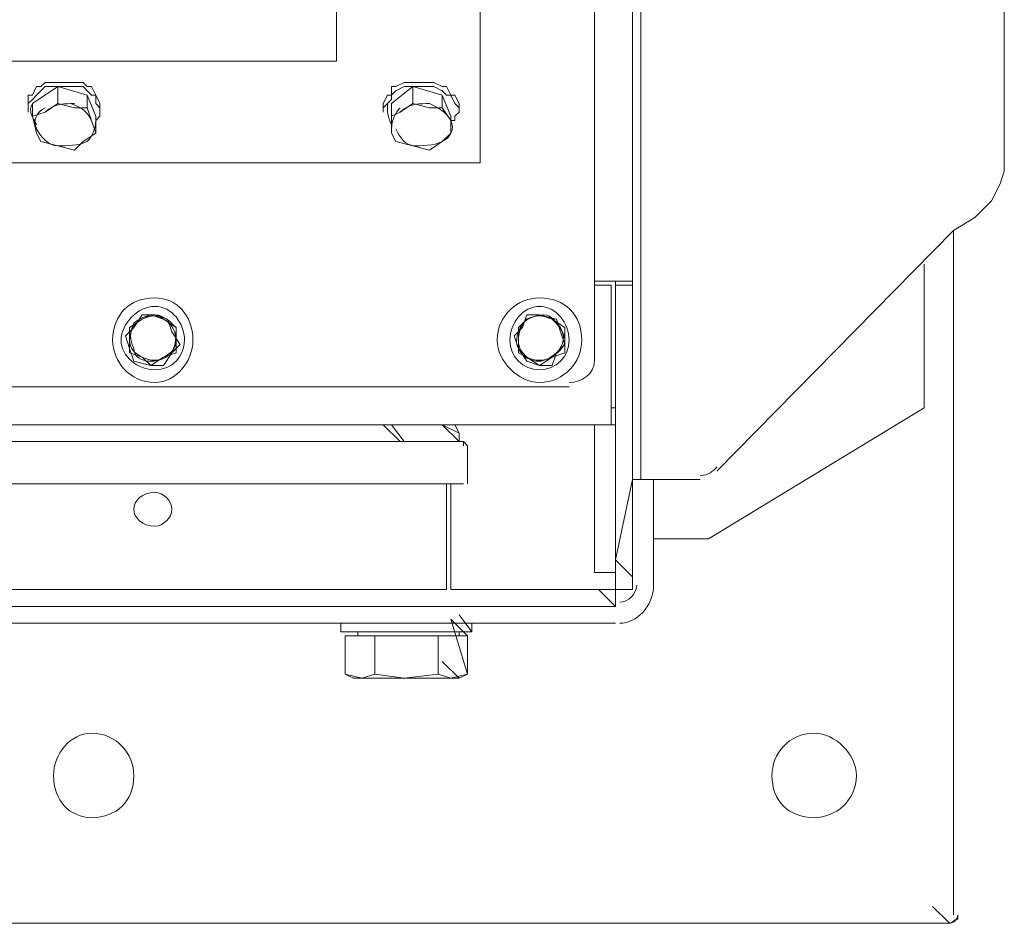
# Model space of a CAD drawing. Header units: millimetres. Extents: x -300186 to 535068, y -28581 to 763298.
# Tile 312 of 405: x 13449 to 13724, y 327925 to 328177. Entities that reach past the tile are written whole.
import ezdxf

# ---------------------------------------------------------------- set-up
doc = ezdxf.new("R2010")
doc.units = ezdxf.units.MM
doc.header["$LTSCALE"] = 10
doc.layers.add('koty', color=6, linetype='Continuous', lineweight=9)
doc.layers.add('NS_tenka', color=252, linetype='Continuous', lineweight=18)
doc.layers.add('popisky', color=6, linetype='Continuous')

# ---------------------------------------------------------------- blocks, each defined once
blk = doc.blocks.new('A$C12ac11e3')
at = {"layer": 'NS_tenka'}
for p, q in [((64.67, 3786.46), (64.67, 5357.31)), ((54.06, 3764.07), (54.06, 4814.05)), ((54.06, 3764.07), (54.06, 4814.05)), ((67.03, 3731.07), (67.03, 4789.31)), ((168.37, 4704.46), (168.37, 3817.1)), ((22.25, 3819.46), (22.25, 4284.94)), ((-17.82, 3847.74), (-17.82, 4256.65)), ((-869.83, 3847.74), (-17.82, 3847.74)), ((-17.82, 3847.74), (-869.83, 3847.74)), ((-100.31, 3840.67), (-99.13, 3841.85)), ((-99.13, 3841.85), (-96.77, 3841.85)), ((-96.77, 3841.85), (-95.6, 3841.85)), ((-95.6, 3841.85), (-93.24, 3841.85)), ((-93.24, 3841.85), (-90.88, 3841.85)), ((-90.88, 3841.85), (-88.53, 3841.85)), ((-88.53, 3841.85), (-87.35, 3840.67)), ((-1.32, 3840.67), (1.04, 3841.85)), ((1.04, 3841.85), (3.39, 3841.85)), ((3.39, 3841.85), (4.57, 3841.85)), ((4.57, 3841.85), (6.93, 3841.85)), ((6.93, 3841.85), (8.11, 3841.85)), ((8.11, 3841.85), (9.28, 3841.85)), ((9.28, 3841.85), (11.64, 3840.67)), ((-102.67, 3835.96), (-95.6, 3840.67)), ((-102.67, 3838.31), (-101.49, 3840.67)), ((-101.49, 3840.67), (-100.31, 3840.67)), ((-101.49, 3838.31), (-100.31, 3839.49)), ((-100.31, 3839.49), (-99.13, 3840.67)), ((-99.13, 3840.67), (-96.77, 3840.67)), ((-96.77, 3840.67), (-95.6, 3840.67)), ((-95.6, 3840.67), (-95.6, 3835.96)), ((-95.6, 3840.67), (-87.35, 3838.31)), ((-95.6, 3840.67), (-93.24, 3840.67)), ((-93.24, 3840.67), (-90.88, 3840.67)), ((-90.88, 3840.67), (-88.53, 3840.67)), ((-88.53, 3840.67), (-87.35, 3839.49)), ((-87.35, 3840.67), (-86.17, 3840.67)), ((-87.35, 3839.49), (-86.17, 3838.31)), ((-86.17, 3840.67), (-84.99, 3838.31)), ((-2.5, 3835.96), (3.39, 3840.67)), ((-2.5, 3838.31), (-2.5, 3840.67)), ((-2.5, 3840.67), (-1.32, 3840.67)), ((-2.5, 3838.31), (-1.32, 3839.49)), ((-1.32, 3839.49), (1.04, 3840.67)), ((1.04, 3840.67), (3.39, 3840.67)), ((3.39, 3840.67), (3.39, 3835.96)), ((3.39, 3840.67), (11.64, 3838.31)), ((3.39, 3840.67), (4.57, 3840.67)), ((4.57, 3840.67), (6.93, 3840.67)), ((6.93, 3840.67), (8.11, 3840.67)), ((8.11, 3840.67), (9.28, 3840.67)), ((9.28, 3840.67), (11.64, 3839.49)), ((11.64, 3840.67), (12.82, 3840.67)), ((11.64, 3839.49), (12.82, 3838.31)), ((12.82, 3840.67), (14, 3838.31)), ((-103.85, 3835.96), (-103.85, 3838.31)), ((-103.85, 3838.31), (-102.67, 3838.31)), ((-103.85, 3835.96), (-102.67, 3837.13)), ((-103.85, 3835.96), (-103.85, 3833.6)), ((-103.85, 3834.78), (-103.85, 3835.96)), ((-103.85, 3835.96), (-103.85, 3835.96)), ((-102.67, 3837.13), (-101.49, 3838.31)), ((-102.67, 3832.42), (-102.67, 3835.96)), ((-95.6, 3835.96), (-99.13, 3833.6)), ((-90.88, 3834.78), (-95.6, 3835.96)), ((-95.6, 3835.96), (-95.6, 3835.96)), ((-87.35, 3838.31), (-87.35, 3834.78)), ((-87.35, 3838.31), (-84.99, 3832.42)), ((-86.17, 3838.31), (-84.99, 3838.31)), ((-84.99, 3838.31), (-84.99, 3835.96)), ((-84.99, 3838.31), (-84.99, 3838.31)), ((-84.99, 3838.31), (-83.81, 3835.96)), ((-84.99, 3835.96), (-83.81, 3834.78)), ((-83.81, 3833.6), (-83.81, 3835.96)), ((-83.81, 3835.96), (-83.81, 3835.96)), ((-83.81, 3835.96), (-83.81, 3835.96)), ((-4.86, 3835.96), (-3.68, 3838.31)), ((-4.86, 3835.96), (-4.86, 3833.6)), ((-4.86, 3834.78), (-3.68, 3835.96)), ((-4.86, 3835.96), (-4.86, 3835.96)), ((-3.68, 3838.31), (-2.5, 3838.31)), ((-3.68, 3835.96), (-2.5, 3837.13)), ((-2.5, 3837.13), (-2.5, 3838.31)), ((-2.5, 3832.42), (-2.5, 3835.96)), ((3.39, 3835.96), (-0.14, 3833.6)), ((8.11, 3834.78), (3.39, 3835.96)), ((3.39, 3835.96), (3.39, 3835.96)), ((11.64, 3838.31), (11.64, 3834.78)), ((11.64, 3838.31), (14, 3832.42)), ((12.82, 3838.31), (14, 3838.31)), ((14, 3838.31), (15.18, 3835.96)), ((14, 3838.31), (15.18, 3838.31)), ((15.18, 3838.31), (16.35, 3835.96)), ((15.18, 3835.96), (16.35, 3834.78)), ((16.35, 3833.6), (16.35, 3835.96)), ((16.35, 3835.96), (16.35, 3835.96)), ((16.35, 3835.96), (16.35, 3835.96)), ((-103.85, 3833.6), (-103.85, 3833.6)), ((-99.13, 3833.6), (-102.67, 3832.42)), ((-87.35, 3834.78), (-90.88, 3834.78)), ((-86.17, 3831.24), (-87.35, 3834.78)), ((-87.35, 3834.78), (-87.35, 3834.78)), ((-83.81, 3834.78), (-83.81, 3833.6)), ((-83.81, 3833.6), (-83.81, 3832.42)), ((-4.86, 3833.6), (-4.86, 3833.6)), ((-0.14, 3833.6), (-2.5, 3832.42)), ((11.64, 3834.78), (8.11, 3834.78)), ((14, 3831.24), (11.64, 3834.78)), ((11.64, 3834.78), (11.64, 3834.78)), ((16.35, 3833.6), (15.18, 3832.42)), ((16.35, 3834.78), (16.35, 3833.6)), ((-102.67, 3832.42), (-101.49, 3827.71)), ((-84.99, 3827.71), (-86.17, 3831.24)), ((-84.99, 3832.42), (-84.99, 3827.71)), ((-83.81, 3832.42), (-84.99, 3831.24)), ((-84.99, 3831.24), (-84.99, 3831.24)), ((-2.5, 3832.42), (-2.5, 3827.71)), ((14, 3832.42), (14, 3827.71)), ((14, 3827.71), (14, 3831.24)), ((15.18, 3831.24), (14, 3831.24)), ((15.18, 3832.42), (15.18, 3831.24)), ((-101.49, 3827.71), (-101.49, 3827.71)), ((-101.49, 3827.71), (-100.31, 3825.35)), ((-88.53, 3825.35), (-84.99, 3827.71)), ((-84.99, 3827.71), (-84.99, 3827.71)), ((-2.5, 3827.71), (-2.5, 3827.71)), ((-2.5, 3827.71), (-1.32, 3825.35)), ((11.64, 3825.35), (14, 3827.71)), ((14, 3827.71), (14, 3827.71)), ((-100.31, 3825.35), (-95.6, 3824.17)), ((-90.88, 3822.99), (-88.53, 3825.35)), ((-1.32, 3825.35), (3.39, 3824.17)), ((8.11, 3822.99), (11.64, 3825.35)), ((-95.6, 3824.17), (-90.88, 3822.99)), ((3.39, 3824.17), (8.11, 3822.99)), ((-909.89, 3819.46), (22.25, 3819.46)), ((168.37, 3817.1), (167.19, 3813.56)), ((167.19, 3813.56), (164.84, 3808.85)), ((164.84, 3808.85), (160.12, 3804.14)), ((160.12, 3804.14), (154.23, 3800.6)), ((88.24, 3733.43), (154.23, 3800.6)), ((154.23, 3609.7), (154.23, 3800.6)), ((154.23, 3800.6), (154.23, 3800.6)), ((154.23, 3609.7), (154.23, 3800.6)), ((154.23, 3800.6), (154.23, 3800.6)), ((154.23, 3800.6), (154.23, 3800.6)), ((145.98, 3791.17), (145.98, 3751.11)), ((54.06, 3786.46), (54.06, 3786.46)), ((54.06, 3786.46), (64.67, 3786.46)), ((59.96, 3786.46), (59.96, 3785.28)), ((64.67, 3786.46), (64.67, 3785.28)), ((58.78, 3785.28), (54.06, 3785.28)), ((54.06, 3785.28), (54.06, 3785.28)), ((58.78, 3755.82), (58.78, 3785.28)), ((58.78, 3785.28), (58.78, 3785.28)), ((64.67, 3785.28), (59.96, 3785.28)), ((59.96, 3785.28), (59.96, 3712.22)), ((59.96, 3785.28), (59.96, 3785.28)), ((64.67, 3712.22), (64.67, 3785.28)), ((64.67, 3785.28), (64.67, 3785.28)), ((-72.03, 3775.86), (-75.56, 3773.5)), ((-72.03, 3777.03), (-74.38, 3773.5)), ((-69.67, 3777.03), (-72.03, 3775.86)), ((-68.49, 3777.03), (-72.03, 3777.03)), ((-66.14, 3775.86), (-69.67, 3777.03)), ((-64.96, 3775.86), (-68.49, 3777.03)), ((-62.6, 3773.5), (-66.14, 3775.86)), ((-63.78, 3772.32), (-64.96, 3775.86)), ((35.21, 3775.86), (32.85, 3773.5)), ((35.21, 3777.03), (34.03, 3773.5)), ((38.75, 3777.03), (35.21, 3775.86)), ((38.75, 3777.03), (35.21, 3777.03)), ((42.28, 3775.86), (38.75, 3777.03)), ((43.46, 3775.86), (38.75, 3777.03)), ((45.82, 3773.5), (42.28, 3775.86)), ((44.64, 3772.32), (43.46, 3775.86)), ((-74.38, 3773.5), (-76.74, 3771.14)), ((-75.56, 3773.5), (-75.56, 3769.96)), ((-62.6, 3769.96), (-62.6, 3773.5)), ((34.03, 3773.5), (31.67, 3771.14)), ((32.85, 3773.5), (32.85, 3769.96)), ((45.82, 3769.96), (45.82, 3773.5)), ((-76.74, 3771.14), (-75.56, 3767.61)), ((-75.56, 3769.96), (-75.56, 3766.43)), ((-61.42, 3768.78), (-63.78, 3772.32)), ((-62.6, 3766.43), (-62.6, 3769.96)), ((31.67, 3771.14), (32.85, 3767.61)), ((32.85, 3769.96), (32.85, 3766.43)), ((45.82, 3768.78), (44.64, 3772.32)), ((45.82, 3766.43), (45.82, 3769.96)), ((-75.56, 3767.61), (-74.38, 3764.07)), ((-63.78, 3766.43), (-61.42, 3768.78)), ((32.85, 3767.61), (35.21, 3764.07)), ((43.46, 3766.43), (45.82, 3768.78)), ((-75.56, 3766.43), (-72.03, 3765.25)), ((-72.03, 3765.25), (-69.67, 3762.89)), ((-69.67, 3762.89), (-66.14, 3765.25)), ((-66.14, 3765.25), (-62.6, 3766.43)), ((-66.14, 3762.89), (-63.78, 3766.43)), ((32.85, 3766.43), (35.21, 3765.25)), ((35.21, 3765.25), (38.75, 3762.89)), ((38.75, 3762.89), (42.28, 3765.25)), ((42.28, 3765.25), (45.82, 3766.43)), ((42.28, 3762.89), (43.46, 3766.43)), ((-74.38, 3764.07), (-69.67, 3762.89)), ((-69.67, 3762.89), (-66.14, 3762.89)), ((35.21, 3764.07), (38.75, 3762.89)), ((38.75, 3762.89), (42.28, 3762.89)), ((-934.64, 3757), (46.99, 3757)), ((46.99, 3757), (46.99, 3757)), ((58.78, 3755.82), (58.78, 3746.39)), ((59.96, 3751.11), (58.78, 3751.11)), ((58.78, 3751.11), (58.78, 3751.11)), ((145.98, 3751.11), (85.88, 3714.58)), ((54.06, 3746.39), (-941.71, 3746.39)), ((-0.14, 3741.68), (-4.86, 3746.39)), ((-4.86, 3746.39), (-4.86, 3746.39)), ((1.04, 3741.68), (-2.5, 3746.39)), ((-2.5, 3746.39), (-2.5, 3746.39)), ((16.35, 3741.68), (11.64, 3746.39)), ((11.64, 3746.39), (16.35, 3744.04)), ((16.35, 3744.04), (15.18, 3746.39)), ((16.35, 3744.04), (15.18, 3746.39)), ((59.96, 3746.39), (54.06, 3746.39)), ((54.06, 3746.39), (54.06, 3718.11)), ((58.78, 3746.39), (58.78, 3746.39)), ((16.35, 3741.68), (16.35, 3744.04)), ((-99.13, 3741.68), (-132.13, 3741.68)), ((-99.13, 3741.68), (-132.13, 3741.68)), ((-83.81, 3741.68), (-99.13, 3741.68)), ((-84.99, 3741.68), (-99.13, 3741.68)), ((-69.67, 3741.68), (-84.99, 3741.68)), ((-69.67, 3741.68), (-83.81, 3741.68)), ((-55.53, 3741.68), (-69.67, 3741.68)), ((-55.53, 3741.68), (-69.67, 3741.68)), ((-42.57, 3741.68), (-55.53, 3741.68)), ((-42.57, 3741.68), (-55.53, 3741.68)), ((-30.78, 3741.68), (-42.57, 3741.68)), ((-31.96, 3741.68), (-42.57, 3741.68)), ((-21.35, 3741.68), (-31.96, 3741.68)), ((-20.18, 3741.68), (-30.78, 3741.68)), ((-11.93, 3741.68), (-21.35, 3741.68)), ((-10.75, 3741.68), (-20.18, 3741.68)), ((-3.68, 3741.68), (-11.93, 3741.68)), ((-2.5, 3741.68), (-10.75, 3741.68)), ((3.39, 3741.68), (-3.68, 3741.68)), ((3.39, 3741.68), (-2.5, 3741.68)), ((-0.14, 3741.68), (1.04, 3741.68)), ((1.04, 3741.68), (1.04, 3741.68)), ((1.04, 3741.68), (2.21, 3741.68)), ((2.21, 3741.68), (2.21, 3741.68)), ((9.28, 3741.68), (3.39, 3741.68)), ((8.11, 3741.68), (3.39, 3741.68)), ((11.64, 3741.68), (8.11, 3741.68)), ((12.82, 3741.68), (9.28, 3741.68)), ((14, 3741.68), (11.64, 3741.68)), ((15.18, 3741.68), (12.82, 3741.68)), ((16.35, 3741.68), (14, 3741.68)), ((14, 3741.68), (14, 3741.68)), ((17.53, 3741.68), (15.18, 3741.68)), ((15.18, 3741.68), (15.18, 3741.68)), ((17.53, 3740.5), (17.53, 3741.68)), ((17.53, 3741.68), (17.53, 3741.68)), ((18.71, 3740.5), (17.53, 3741.68)), ((18.71, 3729.9), (18.71, 3740.5)), ((-99.13, 3729.9), (-130.95, 3729.9)), ((-82.63, 3729.9), (-99.13, 3729.9)), ((-68.49, 3729.9), (-82.63, 3729.9)), ((-54.35, 3729.9), (-68.49, 3729.9)), ((-41.39, 3729.9), (-54.35, 3729.9)), ((-29.6, 3729.9), (-41.39, 3729.9)), ((-20.18, 3729.9), (-29.6, 3729.9)), ((-9.57, 3729.9), (-20.18, 3729.9)), ((-1.32, 3729.9), (-9.57, 3729.9)), ((5.75, 3729.9), (-1.32, 3729.9)), ((10.46, 3729.9), (5.75, 3729.9)), ((14, 3729.9), (10.46, 3729.9)), ((12.82, 3729.9), (12.82, 3700.44)), ((16.35, 3729.9), (14, 3729.9)), ((14, 3729.9), (14, 3700.44)), ((17.53, 3729.9), (16.35, 3729.9)), ((16.35, 3729.9), (16.35, 3729.9)), ((17.53, 3729.9), (16.35, 3729.9)), ((16.35, 3729.9), (16.35, 3729.9)), ((59.96, 3708.68), (64.67, 3731.07)), ((64.67, 3703.97), (64.67, 3731.07)), ((64.67, 3731.07), (64.67, 3731.07)), ((64.67, 3731.07), (67.03, 3731.07)), ((83.53, 3731.07), (67.03, 3731.07)), ((67.03, 3731.07), (67.03, 3731.07)), ((70.56, 3701.61), (70.56, 3731.07)), ((70.56, 3731.07), (70.56, 3731.07)), ((54.06, 3705.15), (54.06, 3718.11)), ((85.88, 3714.58), (70.56, 3714.58)), ((59.96, 3700.44), (59.96, 3712.22)), ((64.67, 3712.22), (64.67, 3700.44)), ((64.67, 3703.97), (59.96, 3708.68)), ((59.96, 3705.15), (54.06, 3705.15)), ((64.67, 3701.61), (64.67, 3703.97)), ((64.67, 3703.97), (64.67, 3703.97)), ((64.67, 3703.97), (64.67, 3703.97)), ((64.67, 3703.97), (64.67, 3703.97)), ((12.82, 3700.44), (-110.92, 3700.44)), ((12.82, 3700.44), (12.82, 3700.44)), ((14, 3700.44), (14, 3700.44)), ((14, 3700.44), (16.35, 3700.44)), ((16.35, 3700.44), (57.6, 3700.44)), ((16.35, 3700.44), (16.35, 3700.44)), ((59.96, 3695.72), (55.24, 3700.44)), ((55.24, 3700.44), (55.24, 3700.44)), ((57.6, 3700.44), (59.96, 3700.44)), ((57.6, 3700.44), (57.6, 3700.44)), ((59.96, 3700.44), (59.96, 3695.72)), ((64.67, 3700.44), (59.96, 3700.44)), ((59.96, 3700.44), (59.96, 3700.44)), ((59.96, 3695.72), (-947.6, 3695.72)), ((19.89, 3688.65), (16.35, 3693.37)), ((-183.98, 3691.01), (59.96, 3691.01)), ((-16.64, 3691.01), (-16.64, 3688.65)), ((18.71, 3687.47), (14, 3692.19)), ((14, 3692.19), (18.71, 3676.87)), ((19.89, 3688.65), (19.89, 3691.01)), ((19.89, 3691.01), (19.89, 3691.01)), ((19.89, 3688.65), (19.89, 3691.01)), ((19.89, 3691.01), (19.89, 3691.01)), ((-16.64, 3688.65), (-16.64, 3688.65)), ((-16.64, 3688.65), (19.89, 3688.65)), ((-11.93, 3688.65), (-11.93, 3687.47)), ((16.35, 3687.47), (16.35, 3688.65)), ((16.35, 3688.65), (16.35, 3688.65)), ((16.35, 3687.47), (16.35, 3688.65)), ((16.35, 3688.65), (16.35, 3688.65)), ((-15.46, 3676.87), (-15.46, 3687.47)), ((-15.46, 3687.47), (-7.21, 3687.47)), ((-11.93, 3687.47), (-11.93, 3687.47)), ((-7.21, 3676.87), (-7.21, 3687.47)), ((-7.21, 3687.47), (10.46, 3687.47)), ((10.46, 3676.87), (10.46, 3687.47)), ((10.46, 3687.47), (18.71, 3687.47)), ((18.71, 3687.47), (18.71, 3676.87)), ((16.35, 3675.69), (11.64, 3680.4)), ((11.64, 3680.4), (11.64, 3680.4)), ((-15.46, 3676.87), (-13.11, 3675.69)), ((-10.75, 3675.69), (-15.46, 3676.87)), ((-7.21, 3676.87), (-10.75, 3675.69)), ((1.04, 3675.69), (-7.21, 3676.87)), ((10.46, 3676.87), (1.04, 3675.69)), ((14, 3675.69), (10.46, 3676.87)), ((18.71, 3676.87), (14, 3675.69)), ((16.35, 3675.69), (18.71, 3676.87)), ((18.71, 3676.87), (18.71, 3676.87)), ((-13.11, 3675.69), (-13.11, 3675.69)), ((-10.75, 3675.69), (-13.11, 3675.69)), ((-13.11, 3675.69), (-13.11, 3675.69)), ((-10.75, 3675.69), (1.04, 3675.69)), ((1.04, 3675.69), (14, 3675.69)), ((14, 3675.69), (16.35, 3675.69)), ((16.35, 3675.69), (16.35, 3675.69)), ((153.05, 3607.34), (148.34, 3612.05)), ((148.34, 3612.05), (148.34, 3612.05)), ((-123.88, 3607.34), (153.05, 3607.34)), ((153.05, 3607.34), (153.05, 3607.34))]:
    blk.add_line(p, q, dxfattribs=at)
for points in [[(-102.67, 3835.96), (-103.85, 3833.6), (-102.67, 3832.42), (-101.49, 3830.06)], [(-90.88, 3835.96), (-93.24, 3835.96), (-96.77, 3835.96), (-99.13, 3833.6)], [(-86.17, 3831.24), (-87.35, 3833.6), (-88.53, 3834.78), (-92.06, 3835.96)], [(-3.68, 3835.96), (-3.68, 3833.6), (-3.68, 3832.42), (-2.5, 3830.06)], [(8.11, 3835.96), (5.75, 3835.96), (2.21, 3835.96), (-0.14, 3833.6)], [(14, 3831.24), (12.82, 3833.6), (10.46, 3834.78), (8.11, 3835.96)], [(-99.13, 3834.78), (-101.49, 3833.6), (-102.67, 3831.24), (-101.49, 3828.88)], [(-0.14, 3834.78), (-1.32, 3833.6), (-2.5, 3831.24), (-2.5, 3828.88)], [(-87.35, 3825.35), (-86.17, 3826.53), (-84.99, 3828.88), (-84.99, 3831.24)], [(11.64, 3825.35), (14, 3826.53), (15.18, 3828.88), (14, 3831.24)], [(-101.49, 3828.88), (-100.31, 3826.53), (-97.95, 3824.17), (-95.6, 3824.17)], [(-1.32, 3828.88), (-0.14, 3826.53), (1.04, 3824.17), (4.57, 3824.17)], [(-95.6, 3824.17), (-93.24, 3824.17), (-89.7, 3824.17), (-87.35, 3825.35)], [(3.39, 3824.17), (5.75, 3824.17), (9.28, 3824.17), (11.64, 3825.35)], [(-72.03, 3775.86), (-74.38, 3774.68), (-75.56, 3772.32), (-75.56, 3769.96)], [(-68.49, 3777.03), (-70.85, 3777.03), (-73.21, 3775.86), (-74.38, 3774.68)], [(-66.14, 3775.86), (-67.31, 3777.03), (-69.67, 3777.03), (-72.03, 3775.86)], [(-62.6, 3773.5), (-63.78, 3774.68), (-66.14, 3777.03), (-68.49, 3777.03)], [(-62.6, 3769.96), (-62.6, 3772.32), (-63.78, 3774.68), (-66.14, 3775.86)], [(35.21, 3775.86), (34.03, 3774.68), (32.85, 3772.32), (32.85, 3769.96)], [(39.92, 3777.03), (37.57, 3777.03), (35.21, 3775.86), (34.03, 3774.68)], [(42.28, 3775.86), (39.92, 3777.03), (37.57, 3777.03), (35.21, 3775.86)], [(44.64, 3773.5), (43.46, 3774.68), (42.28, 3777.03), (39.92, 3777.03)], [(45.82, 3769.96), (45.82, 3772.32), (43.46, 3774.68), (42.28, 3775.86)], [(-74.38, 3774.68), (-75.56, 3772.32), (-75.56, 3769.96), (-74.38, 3767.61)], [(-63.78, 3766.43), (-62.6, 3768.78), (-62.6, 3771.14), (-62.6, 3773.5)], [(34.03, 3774.68), (32.85, 3772.32), (31.67, 3769.96), (32.85, 3767.61)], [(43.46, 3766.43), (45.82, 3768.78), (45.82, 3771.14), (44.64, 3773.5)], [(-75.56, 3769.96), (-75.56, 3767.61), (-74.38, 3766.43), (-72.03, 3765.25)], [(-66.14, 3765.25), (-63.78, 3766.43), (-62.6, 3767.61), (-62.6, 3769.96)], [(32.85, 3769.96), (32.85, 3767.61), (34.03, 3766.43), (35.21, 3765.25)], [(42.28, 3765.25), (43.46, 3766.43), (45.82, 3767.61), (45.82, 3769.96)], [(-74.38, 3767.61), (-74.38, 3765.25), (-72.03, 3764.07), (-69.67, 3764.07)], [(32.85, 3767.61), (34.03, 3765.25), (36.39, 3764.07), (38.75, 3764.07)], [(-72.03, 3765.25), (-69.67, 3764.07), (-67.31, 3764.07), (-66.14, 3765.25)], [(-69.67, 3764.07), (-67.31, 3764.07), (-64.96, 3765.25), (-63.78, 3766.43)], [(35.21, 3765.25), (37.57, 3764.07), (39.92, 3764.07), (42.28, 3765.25)], [(38.75, 3764.07), (39.92, 3764.07), (42.28, 3765.25), (43.46, 3766.43)], [(46.99, 3758.18), (50.53, 3758.18), (54.06, 3760.54), (54.06, 3764.07)], [(83.53, 3732.25), (85.88, 3732.25), (87.06, 3733.43), (88.24, 3734.61)], [(61.14, 3691.01), (65.85, 3691.01), (70.56, 3695.72), (70.56, 3701.61)], [(61.14, 3696.9), (63.49, 3696.9), (65.85, 3699.26), (65.85, 3701.61)], [(153.05, 3607.34), (154.23, 3607.34), (155.41, 3608.52), (155.41, 3609.7)], [(153.05, 3607.34), (154.23, 3607.34), (154.23, 3608.52), (155.41, 3608.52)]]:
    blk.add_open_spline(points, degree=3, dxfattribs=at)
for points, knots in [([(-57.89, 3769.96), (-57.89, 3777.03), (-62.6, 3781.75), (-68.49, 3781.75), (-68.49, 3781.75), (-75.56, 3781.75), (-80.28, 3777.03), (-80.28, 3769.96), (-80.28, 3769.96), (-80.28, 3764.07), (-75.56, 3758.18), (-68.49, 3758.18), (-68.49, 3758.18), (-62.6, 3758.18), (-57.89, 3764.07), (-57.89, 3769.96)], [0, 0, 0, 0, 0.0625, 0.0625, 0.0625, 0.062501, 0.125, 0.125, 0.125, 0.125001, 0.1875, 0.1875, 0.1875, 0.187501, 1, 1, 1, 1]), ([(50.53, 3769.96), (50.53, 3777.03), (45.82, 3781.75), (38.75, 3781.75), (38.75, 3781.75), (32.85, 3781.75), (26.96, 3777.03), (26.96, 3769.96), (26.96, 3769.96), (26.96, 3764.07), (32.85, 3758.18), (38.75, 3758.18), (38.75, 3758.18), (45.82, 3758.18), (50.53, 3764.07), (50.53, 3769.96)], [0, 0, 0, 0, 0.0625, 0.0625, 0.0625, 0.062501, 0.125, 0.125, 0.125, 0.125001, 0.1875, 0.1875, 0.1875, 0.187501, 1, 1, 1, 1]), ([(-60.24, 3769.96), (-60.24, 3774.68), (-63.78, 3779.39), (-68.49, 3779.39), (-68.49, 3779.39), (-73.21, 3779.39), (-77.92, 3774.68), (-77.92, 3769.96), (-77.92, 3769.96), (-77.92, 3765.25), (-73.21, 3761.71), (-68.49, 3761.71), (-68.49, 3761.71), (-63.78, 3761.71), (-60.24, 3765.25), (-60.24, 3769.96)], [0, 0, 0, 0, 0.0625, 0.0625, 0.0625, 0.062501, 0.125, 0.125, 0.125, 0.125001, 0.1875, 0.1875, 0.1875, 0.187501, 1, 1, 1, 1]), ([(46.99, 3769.96), (46.99, 3774.68), (43.46, 3779.39), (38.75, 3779.39), (38.75, 3779.39), (34.03, 3779.39), (30.5, 3774.68), (30.5, 3769.96), (30.5, 3769.96), (30.5, 3765.25), (34.03, 3761.71), (38.75, 3761.71), (38.75, 3761.71), (43.46, 3761.71), (46.99, 3765.25), (46.99, 3769.96)], [0, 0, 0, 0, 0.0625, 0.0625, 0.0625, 0.062501, 0.125, 0.125, 0.125, 0.125001, 0.1875, 0.1875, 0.1875, 0.187501, 1, 1, 1, 1]), ([(-63.78, 3722.83), (-63.78, 3725.18), (-66.14, 3727.54), (-68.49, 3727.54), (-68.49, 3727.54), (-72.03, 3727.54), (-74.38, 3725.18), (-74.38, 3722.83), (-74.38, 3722.83), (-74.38, 3720.47), (-72.03, 3718.11), (-68.49, 3718.11), (-68.49, 3718.11), (-66.14, 3718.11), (-63.78, 3720.47), (-63.78, 3722.83)], [0, 0, 0, 0, 0.0625, 0.0625, 0.0625, 0.062501, 0.125, 0.125, 0.125, 0.125001, 0.1875, 0.1875, 0.1875, 0.187501, 1, 1, 1, 1]), ([(-63.78, 3722.83), (-63.78, 3725.18), (-66.14, 3727.54), (-68.49, 3727.54), (-68.49, 3727.54), (-72.03, 3727.54), (-74.38, 3725.18), (-74.38, 3722.83), (-74.38, 3722.83), (-74.38, 3720.47), (-72.03, 3718.11), (-68.49, 3718.11), (-68.49, 3718.11), (-66.14, 3718.11), (-63.78, 3720.47), (-63.78, 3722.83)], [0, 0, 0, 0, 0.0625, 0.0625, 0.0625, 0.062501, 0.125, 0.125, 0.125, 0.125001, 0.1875, 0.1875, 0.1875, 0.187501, 1, 1, 1, 1]), ([(-74.38, 3648.58), (-74.38, 3654.48), (-79.1, 3660.37), (-86.17, 3660.37), (-86.17, 3660.37), (-92.06, 3660.37), (-96.77, 3654.48), (-96.77, 3648.58), (-96.77, 3648.58), (-96.77, 3641.51), (-92.06, 3636.8), (-86.17, 3636.8), (-86.17, 3636.8), (-79.1, 3636.8), (-74.38, 3641.51), (-74.38, 3648.58)], [0, 0, 0, 0, 0.0625, 0.0625, 0.0625, 0.062501, 0.125, 0.125, 0.125, 0.125001, 0.1875, 0.1875, 0.1875, 0.187501, 1, 1, 1, 1]), ([(-86.17, 3660.37), (-92.06, 3660.37), (-96.77, 3654.48), (-96.77, 3648.58), (-96.77, 3648.58), (-96.77, 3641.51), (-92.06, 3636.8), (-86.17, 3636.8)], [0, 0, 0, 0, 0.125, 0.125, 0.125, 0.125001, 1, 1, 1, 1]), ([(127.13, 3648.58), (127.13, 3654.48), (121.24, 3660.37), (115.34, 3660.37), (115.34, 3660.37), (108.27, 3660.37), (103.56, 3654.48), (103.56, 3648.58), (103.56, 3648.58), (103.56, 3641.51), (108.27, 3636.8), (115.34, 3636.8), (115.34, 3636.8), (121.24, 3636.8), (127.13, 3641.51), (127.13, 3648.58)], [0, 0, 0, 0, 0.0625, 0.0625, 0.0625, 0.062501, 0.125, 0.125, 0.125, 0.125001, 0.1875, 0.1875, 0.1875, 0.187501, 1, 1, 1, 1]), ([(115.34, 3660.37), (108.27, 3660.37), (103.56, 3654.48), (103.56, 3648.58), (103.56, 3648.58), (103.56, 3641.51), (108.27, 3636.8), (115.34, 3636.8)], [0, 0, 0, 0, 0.125, 0.125, 0.125, 0.125001, 1, 1, 1, 1]), ([(155.41, 3608.52), (155.41, 3608.52), (155.41, 3608.52), (155.41, 3609.7), (155.41, 3609.7)], [0.125, 0.125, 0.125, 0.125, 0.125001, 1, 1, 1, 1])]:
    blk.add_open_spline(points, degree=3, knots=knots, dxfattribs=at)
blk = doc.blocks.new('podklad')
at = {"layer": 'koty', "color": 252}
blk.add_blockref('A$C12ac11e3', (138541.33, 448055.96), dxfattribs=at)

msp = doc.modelspace()

# ---------------------------------------------------------------- block references
at = {"layer": 'popisky', "lineweight": -3}
msp.add_blockref('podklad', (-124985.783, -123738.236), dxfattribs=at)

doc.saveas('drawing.dxf')
